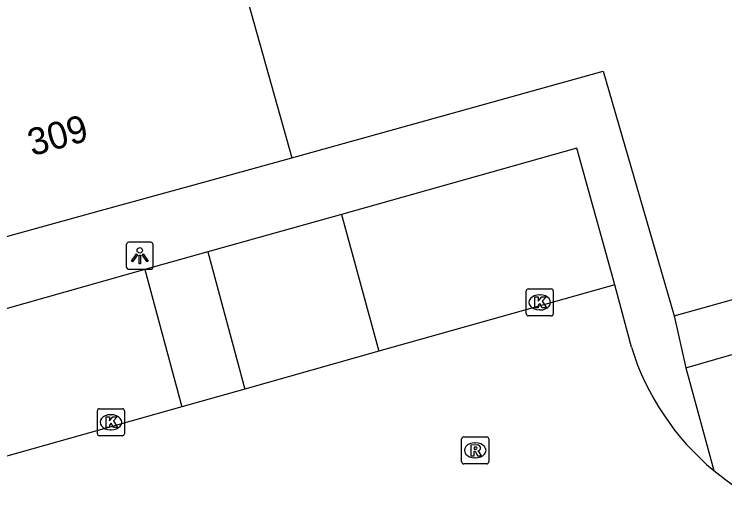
# Model space of a CAD drawing. Extents: x 159689 to 160786, y 387323 to 388339.
# Drawn here: x 159942.19 to 159968.51, y 388151.88 to 388169.75 of the extents above; entities that cross this region are included whole.
import ezdxf

# ---------------------------------------------------------------- set-up
doc = ezdxf.new("R2010")
doc.units = 0
for name, color, linetype in [('IMGEO_Kolk', 7, 'Continuous'), ('IMGEO_Lichtpunt', 7, 'Continuous'), ('IMGEO_Pand', 7, 'Continuous'), ('IMGEO_Pand_nummerreeks', 7, 'Continuous'), ('IMGEO_Parkeervlak_open', 7, 'Continuous'), ('IMGEO_Rijbaan_lokaal_gesloten', 7, 'Continuous'), ('IMGEO_Rioolput', 7, 'Continuous'), ('IMGEO_Voetpad_open', 7, 'Continuous')]:
    doc.layers.add(name, color=color, linetype=linetype)

msp = doc.modelspace()

# ---------------------------------------------------------------- linework, layer by layer
at = {"layer": 'IMGEO_Kolk'}
for p, q in [((159961.234, 388159.576), (159962.086, 388159.576)), ((159961.159, 388158.65), (159961.159, 388159.502)), ((159961.647, 388159.356), (159961.672, 388159.356)), ((159962.16, 388159.502), (159962.16, 388158.65)), ((159961.67, 388158.796), (159961.645, 388158.796)), ((159962.086, 388158.576), (159961.234, 388158.576)), ((159945.27, 388154.211), (159945.27, 388155.063)), ((159945.345, 388155.137), (159946.197, 388155.137)), ((159946.271, 388155.063), (159946.271, 388154.211)), ((159945.758, 388154.917), (159945.783, 388154.917)), ((159945.781, 388154.357), (159945.756, 388154.357)), ((159946.197, 388154.137), (159945.345, 388154.137))]:
    msp.add_line(p, q, dxfattribs=at)
for points in [[(159961.234, 388159.576), (159962.086, 388159.576)], [(159961.159, 388158.65), (159961.159, 388159.502)], [(159961.48, 388159.276), (159961.603, 388159.276), (159961.603, 388159.125), (159961.733, 388159.276), (159961.897, 388159.276), (159961.751, 388159.125), (159961.904, 388158.876), (159961.752, 388158.876), (159961.667, 388159.04), (159961.603, 388158.973), (159961.603, 388158.876), (159961.48, 388158.876), (159961.48, 388159.276)], [(159962.16, 388159.502), (159962.16, 388158.65)], [(159962.086, 388158.576), (159961.234, 388158.576)], [(159945.27, 388154.211), (159945.27, 388155.063)], [(159945.345, 388155.137), (159946.197, 388155.137)], [(159946.271, 388155.063), (159946.271, 388154.211)], [(159945.591, 388154.837), (159945.714, 388154.837), (159945.714, 388154.686), (159945.844, 388154.837), (159946.008, 388154.837), (159945.862, 388154.686), (159946.015, 388154.437), (159945.863, 388154.437), (159945.778, 388154.601), (159945.714, 388154.534), (159945.714, 388154.437), (159945.591, 388154.437), (159945.591, 388154.837)], [(159946.197, 388154.137), (159945.345, 388154.137)]]:
    msp.add_lwpolyline(points, dxfattribs=at)
for centre, start, end in [((159961.236, 388159.5), 91.552, 178.448), ((159961.236, 388159.5), 91.552, 178.448), ((159962.084, 388159.5), 1.552, 88.448), ((159962.084, 388159.5), 1.552, 88.448), ((159961.236, 388158.652), 181.552, 268.448), ((159961.236, 388158.652), 181.552, 268.448), ((159962.084, 388158.652), 271.552, 358.448), ((159962.084, 388158.652), 271.552, 358.448), ((159945.347, 388155.061), 91.552, 178.448), ((159945.347, 388155.061), 91.552, 178.448), ((159946.195, 388155.061), 1.552, 88.448), ((159946.195, 388155.061), 1.552, 88.448), ((159945.347, 388154.213), 181.552, 268.448), ((159945.347, 388154.213), 181.552, 268.448), ((159946.195, 388154.213), 271.552, 358.448), ((159946.195, 388154.213), 271.552, 358.448)]:
    msp.add_arc(centre, 0.0765, start, end, dxfattribs=at)
for centre, major_axis, ratio, start_param, end_param in [((159961.646, 388159.076), (-0.387, 0.002), 0.722429, 4.712389, 7.853982), ((159961.671, 388159.076), (-0.39, 0.002), 0.717154, 1.570796, 4.712389), ((159945.757, 388154.637), (-0.387, 0.002), 0.722429, 4.712389, 7.853982), ((159945.782, 388154.637), (-0.39, 0.002), 0.717154, 1.570796, 4.712389)]:
    msp.add_ellipse(centre, major_axis=major_axis, ratio=ratio, start_param=start_param, end_param=end_param, dxfattribs=at)
at = {"layer": 'IMGEO_Lichtpunt'}
for p, q in [((159946.342, 388161.206), (159946.342, 388160.399)), ((159946.342, 388161.206), (159946.342, 388160.399)), ((159947.244, 388161.301), (159946.436, 388161.301)), ((159947.244, 388161.301), (159946.436, 388161.301)), ((159947.338, 388160.399), (159947.338, 388161.206)), ((159947.338, 388160.399), (159947.338, 388161.206)), ((159946.436, 388160.305), (159947.244, 388160.305)), ((159946.436, 388160.305), (159947.244, 388160.305))]:
    msp.add_line(p, q, dxfattribs=at)
for points in [[(159946.716, 388160.87), (159946.755, 388160.842), (159946.567, 388160.58), (159946.529, 388160.607), (159946.716, 388160.87)], [(159946.928, 388160.842), (159946.966, 388160.869), (159947.153, 388160.607), (159947.114, 388160.579), (159946.928, 388160.842)], [(159946.818, 388160.822), (159946.865, 388160.822), (159946.865, 388160.5), (159946.818, 388160.5), (159946.818, 388160.822)]]:
    msp.add_lwpolyline(points, dxfattribs=at)
msp.add_circle((159946.841, 388161.004), 0.0994, dxfattribs=at)
for centre, start, end in [((159946.436, 388161.206), 90, 180), ((159946.436, 388161.206), 90, 180), ((159947.244, 388161.206), 0, 90), ((159947.244, 388161.206), 0, 90), ((159946.436, 388160.399), 180, 270), ((159946.436, 388160.399), 180, 270), ((159947.244, 388160.399), 270, 0), ((159947.244, 388160.399), 270, 360)]:
    msp.add_arc(centre, 0.0946, start, end, dxfattribs=at)
at = {"layer": 'IMGEO_Pand'}
for points in [[(159947.404, 388182.493), (159952.474, 388164.43)], [(159940.555, 388161.144), (159945.025, 388162.376), (159949.166, 388163.518), (159952.474, 388164.43)]]:
    msp.add_lwpolyline(points, dxfattribs=at)
at = {"layer": 'IMGEO_Parkeervlak_open'}
msp.add_lwpolyline([(159947.032, 388160.288), (159948.403, 388155.209)], dxfattribs=at)
at = {"layer": 'IMGEO_Rijbaan_lokaal_gesloten'}
for points in [[(159964.443, 388159.728), (159955.7, 388157.265)], [(159965.053, 388157.412), (159964.443, 388159.728)], [(159955.7, 388157.265), (159950.73, 388155.864)], [(159950.73, 388155.864), (159948.403, 388155.209)], [(159948.403, 388155.209), (159941.032, 388153.132)]]:
    msp.add_lwpolyline(points, dxfattribs=at)
for centre, radius, start, end in [((159974.352, 388160.326), 9.745, 197.4021, 230.1228), ((159974.637, 388160.834), 10.318, 230.7114, 280.632)]:
    msp.add_arc(centre, radius, start, end, dxfattribs=at)
at = {"layer": 'IMGEO_Rioolput'}
for p, q in [((159958.766, 388153.17), (159958.766, 388154.022)), ((159958.841, 388154.096), (159959.693, 388154.096)), ((159959.767, 388154.022), (159959.767, 388153.17)), ((159959.254, 388153.876), (159959.279, 388153.876)), ((159959.277, 388153.316), (159959.252, 388153.316)), ((159959.693, 388153.096), (159958.841, 388153.096))]:
    msp.add_line(p, q, dxfattribs=at)
for points in [[(159958.766, 388153.17), (159958.766, 388154.022)], [(159958.841, 388154.096), (159959.693, 388154.096)], [(159959.767, 388154.022), (159959.767, 388153.17)], [(159959.355, 388153.794), (159959.103, 388153.796), (159959.103, 388153.396)], [(159959.103, 388153.396), (159959.227, 388153.396), (159959.227, 388153.558), (159959.238, 388153.558)], [(159959.281, 388153.715), (159959.227, 388153.715), (159959.227, 388153.634)], [(159959.227, 388153.634), (159959.279, 388153.634)], [(159959.285, 388153.529), (159959.356, 388153.396), (159959.496, 388153.396), (159959.431, 388153.522)], [(159959.693, 388153.096), (159958.841, 388153.096)]]:
    msp.add_lwpolyline(points, dxfattribs=at)
for centre, radius, start, end in [((159958.843, 388154.02), 0.0765, 91.552, 178.448), ((159958.843, 388154.02), 0.0765, 91.552, 178.448), ((159959.691, 388154.02), 0.0765, 1.552, 88.448), ((159959.691, 388154.02), 0.0765, 1.552, 88.448), ((159959.354, 388153.684), 0.109, 350.3612, 89.416), ((159959.237, 388153.505), 0.0533, 26.0293, 88.6989), ((159959.263, 388153.823), 0.19, 274.7715, 282.9687), ((159959.287, 388153.619), 0.0964, 77.0061, 93.1865), ((159959.301, 388153.676), 0.0378, 276.6634, 79.6772), ((159959.352, 388153.684), 0.112, 277.5842, 350.9817), ((159959.336, 388153.469), 0.108, 29.5134, 73.7905), ((159958.843, 388153.172), 0.0765, 181.552, 268.448), ((159958.843, 388153.172), 0.0765, 181.552, 268.448), ((159959.691, 388153.172), 0.0765, 271.552, 358.448), ((159959.691, 388153.172), 0.0765, 271.552, 358.448)]:
    msp.add_arc(centre, radius, start, end, dxfattribs=at)
for centre, major_axis, ratio, start_param, end_param in [((159959.253, 388153.596), (-0.387, 0.002), 0.722429, 4.712389, 7.853982), ((159959.278, 388153.596), (-0.39, 0.002), 0.717154, 1.570796, 4.712389)]:
    msp.add_ellipse(centre, major_axis=major_axis, ratio=ratio, start_param=start_param, end_param=end_param, dxfattribs=at)
at = {"layer": 'IMGEO_Voetpad_open'}
for points in [[(159952.474, 388164.43), (159964.008, 388167.646), (159966.644, 388158.572)], [(159964.443, 388159.728), (159963.034, 388164.79), (159954.316, 388162.337)], [(159966.644, 388158.572), (159972.648, 388160.251), (159985.071, 388163.725)], [(159954.316, 388162.337), (159949.366, 388160.944)], [(159954.316, 388162.337), (159955.7, 388157.265)], [(159949.366, 388160.944), (159947.032, 388160.288)], [(159949.366, 388160.944), (159950.73, 388155.864)], [(159947.032, 388160.288), (159939.606, 388158.199)], [(159967.065, 388156.651), (159975.113, 388158.974), (159975.886, 388156.193), (159976.084, 388156.037)], [(159966.644, 388158.572), (159967.065, 388156.651)], [(159967.065, 388156.651), (159968.104, 388152.848)]]:
    msp.add_lwpolyline(points, dxfattribs=at)

# ---------------------------------------------------------------- texts
at = {"layer": 'IMGEO_Pand_nummerreeks'}
msp.add_text('309', height=1, rotation=15.7793, dxfattribs=at).set_placement((159942.858, 388164.484))

doc.saveas('drawing.dxf')
